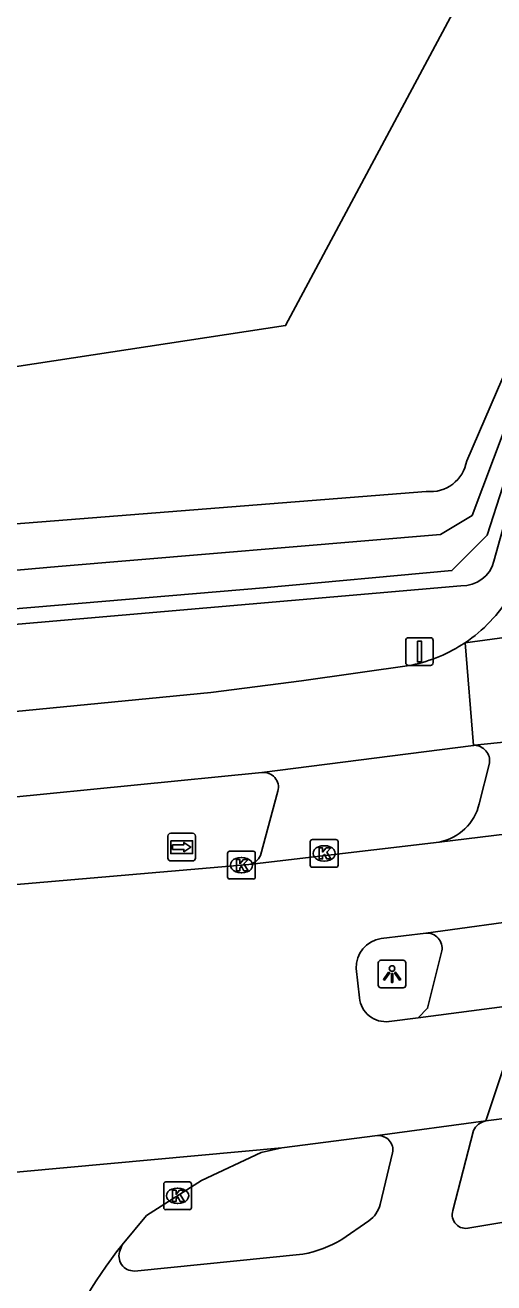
# Model space of a CAD drawing. Extents: x 160203 to 161526, y 379529 to 381797.
# Drawn here: x 160816.95 to 160833.87, y 380854.92 to 380900.36 of the extents above; entities that cross this region are included whole.
import ezdxf

# ---------------------------------------------------------------- set-up
doc = ezdxf.new("R2010")
doc.units = 0
for name, color, linetype in [('IMGEO_Fietspad_gesloten', 7, 'Continuous'), ('IMGEO_Fietspad_open', 7, 'Continuous'), ('IMGEO_Kolk', 7, 'Continuous'), ('IMGEO_Lichtpunt', 7, 'Continuous'), ('IMGEO_Loofbos', 7, 'Continuous'), ('IMGEO_Rijbaan_lokaal_gesloten', 7, 'Continuous'), ('IMGEO_Rijbaan_lokaal_open', 7, 'Continuous'), ('IMGEO_Verkeersbordpaal', 7, 'Continuous'), ('IMGEO_Verkeerseiland_groen', 7, 'Continuous'), ('IMGEO_Waterloop', 7, 'Continuous'), ('IMGEO_Wegwijzer', 7, 'Continuous')]:
    doc.layers.add(name, color=color, linetype=linetype)

msp = doc.modelspace()

# ---------------------------------------------------------------- linework, layer by layer
at = {"layer": 'IMGEO_Fietspad_gesloten'}
for points in [[(160833.136, 380874.344), (160832.827, 380878.051)], [(160833.174, 380874.348), (160837.146, 380874.756)], [(160833.136, 380874.344), (160833.174, 380874.348)], [(160831.132, 380864.499), (160831.477, 380864.848), (160831.991, 380866.92)]]:
    msp.add_lwpolyline(points, dxfattribs=at)
msp.add_arc((160831.454, 380867.017), 0.545, 349.7164, 94.4651, dxfattribs=at)
at = {"layer": 'IMGEO_Fietspad_open'}
for points in [[(160796.558, 380873.795), (160811.637, 380875.089), (160823.645, 380876.259), (160826.929, 380876.67), (160830.907, 380877.247)], [(160825.493, 380873.364), (160833.136, 380874.344)], [(160833.711, 380873.703), (160833.342, 380872.237)], [(160808.113, 380871.63), (160811.644, 380871.988), (160825.493, 380873.364)]]:
    msp.add_lwpolyline(points, dxfattribs=at)
for centre, radius, start, end in [((160829.812, 380882.556), 5.421, 281.6526, 303.7904), ((160833.148, 380873.78), 0.568, 352.1768, 87.3819), ((160831.553, 380872.654), 1.837, 280.6231, 346.8739)]:
    msp.add_arc(centre, radius, start, end, dxfattribs=at)
at = {"layer": 'IMGEO_Kolk'}
for p, q in [((160827.241, 380870.013), (160827.241, 380870.865)), ((160827.316, 380870.939), (160828.168, 380870.939)), ((160827.729, 380870.719), (160827.754, 380870.719)), ((160828.242, 380870.865), (160828.242, 380870.013)), ((160824.254, 380869.59), (160824.254, 380870.442)), ((160824.329, 380870.516), (160825.181, 380870.516)), ((160824.742, 380870.296), (160824.767, 380870.296)), ((160825.255, 380870.442), (160825.255, 380869.59)), ((160828.168, 380869.939), (160827.316, 380869.939)), ((160827.752, 380870.159), (160827.727, 380870.159)), ((160825.181, 380869.516), (160824.329, 380869.516)), ((160824.765, 380869.736), (160824.74, 380869.736)), ((160821.948, 380857.643), (160821.948, 380858.495)), ((160822.023, 380858.569), (160822.875, 380858.569)), ((160822.949, 380858.495), (160822.949, 380857.643)), ((160822.436, 380858.349), (160822.461, 380858.349)), ((160822.875, 380857.569), (160822.023, 380857.569)), ((160822.459, 380857.789), (160822.434, 380857.789))]:
    msp.add_line(p, q, dxfattribs=at)
for points in [[(160827.241, 380870.013), (160827.241, 380870.865)], [(160827.316, 380870.939), (160828.168, 380870.939)], [(160828.242, 380870.865), (160828.242, 380870.013)], [(160824.254, 380869.59), (160824.254, 380870.442)], [(160824.329, 380870.516), (160825.181, 380870.516)], [(160825.255, 380870.442), (160825.255, 380869.59)], [(160827.562, 380870.639), (160827.685, 380870.639), (160827.685, 380870.488), (160827.815, 380870.639), (160827.979, 380870.639), (160827.833, 380870.488), (160827.986, 380870.239), (160827.834, 380870.239), (160827.749, 380870.403), (160827.685, 380870.336), (160827.685, 380870.239), (160827.562, 380870.239), (160827.562, 380870.639)], [(160824.575, 380870.216), (160824.698, 380870.216), (160824.698, 380870.065), (160824.828, 380870.216), (160824.992, 380870.216), (160824.846, 380870.065), (160824.999, 380869.816), (160824.847, 380869.816), (160824.762, 380869.98), (160824.698, 380869.913), (160824.698, 380869.816), (160824.575, 380869.816), (160824.575, 380870.216)], [(160828.168, 380869.939), (160827.316, 380869.939)], [(160825.181, 380869.516), (160824.329, 380869.516)], [(160821.948, 380857.643), (160821.948, 380858.495)], [(160822.023, 380858.569), (160822.875, 380858.569)], [(160822.949, 380858.495), (160822.949, 380857.643)], [(160822.269, 380858.269), (160822.392, 380858.269), (160822.392, 380858.118), (160822.522, 380858.269), (160822.686, 380858.269), (160822.54, 380858.118), (160822.693, 380857.869), (160822.541, 380857.869), (160822.456, 380858.033), (160822.392, 380857.966), (160822.392, 380857.869), (160822.269, 380857.869), (160822.269, 380858.269)], [(160822.875, 380857.569), (160822.023, 380857.569)]]:
    msp.add_lwpolyline(points, dxfattribs=at)
for centre, start, end in [((160827.318, 380870.863), 91.552, 178.448), ((160827.318, 380870.863), 91.552, 178.448), ((160828.166, 380870.863), 1.552, 88.448), ((160828.166, 380870.863), 1.552, 88.448), ((160824.331, 380870.44), 91.552, 178.448), ((160824.331, 380870.44), 91.552, 178.448), ((160825.179, 380870.44), 1.552, 88.448), ((160825.179, 380870.44), 1.552, 88.448), ((160827.318, 380870.015), 181.552, 268.448), ((160827.318, 380870.015), 181.552, 268.448), ((160828.166, 380870.015), 271.552, 358.448), ((160828.166, 380870.015), 271.552, 358.448), ((160824.331, 380869.592), 181.552, 268.448), ((160824.331, 380869.592), 181.552, 268.448), ((160825.179, 380869.592), 271.552, 358.448), ((160825.179, 380869.592), 271.552, 358.448), ((160822.025, 380858.493), 91.552, 178.448), ((160822.025, 380858.493), 91.552, 178.448), ((160822.873, 380858.493), 1.552, 88.448), ((160822.873, 380858.493), 1.552, 88.448), ((160822.025, 380857.645), 181.552, 268.448), ((160822.025, 380857.645), 181.552, 268.448), ((160822.873, 380857.645), 271.552, 358.448), ((160822.873, 380857.645), 271.552, 358.448)]:
    msp.add_arc(centre, 0.0765, start, end, dxfattribs=at)
for centre, major_axis, ratio, start_param, end_param in [((160827.728, 380870.439), (-0.387, 0.002), 0.722429, 4.712389, 7.853982), ((160827.753, 380870.439), (-0.39, 0.002), 0.717154, 1.570796, 4.712389), ((160824.741, 380870.016), (-0.387, 0.002), 0.722429, 4.712389, 7.853982), ((160824.766, 380870.016), (-0.39, 0.002), 0.717154, 1.570796, 4.712389), ((160822.435, 380858.069), (-0.387, 0.002), 0.722429, 4.712389, 7.853982), ((160822.46, 380858.069), (-0.39, 0.002), 0.717154, 1.570796, 4.712389)]:
    msp.add_ellipse(centre, major_axis=major_axis, ratio=ratio, start_param=start_param, end_param=end_param, dxfattribs=at)
at = {"layer": 'IMGEO_Lichtpunt'}
for p, q in [((160829.695, 380866.484), (160829.695, 380865.677)), ((160829.695, 380866.484), (160829.695, 380865.677)), ((160830.597, 380866.579), (160829.789, 380866.579)), ((160830.597, 380866.579), (160829.789, 380866.579)), ((160830.691, 380865.677), (160830.691, 380866.484)), ((160830.691, 380865.677), (160830.691, 380866.484)), ((160829.789, 380865.583), (160830.597, 380865.583)), ((160829.789, 380865.583), (160830.597, 380865.583))]:
    msp.add_line(p, q, dxfattribs=at)
for points in [[(160830.069, 380866.148), (160830.108, 380866.12), (160829.92, 380865.858), (160829.882, 380865.885), (160830.069, 380866.148)], [(160830.171, 380866.1), (160830.218, 380866.1), (160830.218, 380865.778), (160830.171, 380865.778), (160830.171, 380866.1)], [(160830.281, 380866.12), (160830.319, 380866.147), (160830.506, 380865.885), (160830.467, 380865.857), (160830.281, 380866.12)]]:
    msp.add_lwpolyline(points, dxfattribs=at)
msp.add_circle((160830.194, 380866.282), 0.0994, dxfattribs=at)
for centre, start, end in [((160829.789, 380866.484), 90, 180), ((160829.789, 380866.484), 90, 180), ((160830.597, 380866.484), 0, 90), ((160830.597, 380866.484), 0, 90), ((160829.789, 380865.677), 180, 270), ((160829.789, 380865.677), 180, 270), ((160830.597, 380865.677), 270, 0), ((160830.597, 380865.677), 270, 360)]:
    msp.add_arc(centre, 0.0946, start, end, dxfattribs=at)
at = {"layer": 'IMGEO_Loofbos'}
for points in [[(160673.825, 380902.024), (160666.967, 380895.201), (160666.198, 380893.059), (160666.067, 380892.231), (160707.617, 380884.389), (160723.881, 380883.657), (160734.941, 380882.844), (160750.799, 380882.926), (160801.788, 380885.772), (160826.348, 380889.513), (160853.618, 380940.522), (160856.231, 380945.502)], [(160832.888, 380884.629), (160834.62, 380888.609), (160835.815, 380892.013)], [(160777.834, 380879.481), (160791.264, 380880.643), (160803.5, 380881.315), (160831.429, 380883.521)], [(160834.609, 380883.656), (160834.578, 380883.544), (160833.868, 380881.003)], [(160832.681, 380880.112), (160814.32, 380878.52), (160804.73, 380877.677), (160793.855, 380876.855), (160787.333, 380876.556), (160777.672, 380875.564)]]:
    msp.add_lwpolyline(points, dxfattribs=at)
for centre, radius, start, end in [((160831.586, 380884.829), 1.317, 263.1479, 351.28), ((160832.742, 380881.268), 1.157, 267.0025, 346.7836)]:
    msp.add_arc(centre, radius, start, end, dxfattribs=at)
at = {"layer": 'IMGEO_Rijbaan_lokaal_gesloten'}
for points in [[(160832.827, 380878.051), (160840.362, 380879.067)], [(160831.892, 380870.849), (160836.337, 380871.39)], [(160831.892, 380870.849), (160825.025, 380870.04)], [(160825.025, 380870.04), (160808.388, 380868.612)], [(160831.412, 380867.561), (160835.442, 380868.113)], [(160831.412, 380867.561), (160829.795, 380867.363)], [(160828.895, 380866.28), (160829.017, 380865.219)], [(160834.989, 380865.003), (160831.132, 380864.499)], [(160834.989, 380865.003), (160833.585, 380860.776)], [(160830.083, 380864.367), (160831.132, 380864.499)], [(160843.137, 380862.051), (160840.237, 380861.627), (160833.585, 380860.776)], [(160829.664, 380860.245), (160833.585, 380860.776)], [(160829.664, 380860.245), (160826.217, 380859.799)], [(160826.217, 380859.799), (160796.504, 380857.081)], [(160820.444, 380856.299), (160821.331, 380857.353), (160823.312, 380858.622), (160825.462, 380859.639), (160826.217, 380859.799)]]:
    msp.add_lwpolyline(points, dxfattribs=at)
for centre, radius, start, end in [((160829.816, 380882.556), 5.419, 303.7556, 328.9216), ((160829.953, 380866.316), 1.059, 98.5884, 181.9567), ((160829.964, 380865.312), 0.952, 185.5784, 277.1544), ((160835.706, 380844.361), 19.376, 141.9686, 157.123)]:
    msp.add_arc(centre, radius, start, end, dxfattribs=at)
at = {"layer": 'IMGEO_Rijbaan_lokaal_open'}
for points in [[(160833.13, 380860.429), (160832.391, 380857.538)], [(160832.996, 380856.914), (160848.977, 380859.584), (160852.745, 380860.193)], [(160829.761, 380857.753), (160830.212, 380859.621)], [(160828.378, 380856.494), (160829.357, 380857.167)], [(160820.444, 380856.299), (160820.373, 380856.105)], [(160820.895, 380855.352), (160826.975, 380855.964)]]:
    msp.add_lwpolyline(points, dxfattribs=at)
for centre, radius, start, end in [((160833.72, 380860.127), 0.663, 101.7682, 152.8928), ((160829.696, 380859.72), 0.526, 349.0982, 93.4814), ((160828.772, 380858.003), 1.02, 305.0058, 345.8279), ((160832.855, 380857.383), 0.49, 161.5315, 286.6971), ((160826.239, 380860.035), 4.137, 280.2517, 301.1376), ((160820.877, 380855.897), 0.545, 157.5525, 271.909)]:
    msp.add_arc(centre, radius, start, end, dxfattribs=at)
at = {"layer": 'IMGEO_Verkeersbordpaal'}
for p, q in [((160830.688, 380877.333), (160830.688, 380878.133)), ((160830.688, 380878.133), (160830.688, 380877.333)), ((160830.788, 380878.233), (160831.578, 380878.233)), ((160831.578, 380878.233), (160830.788, 380878.233)), ((160831.678, 380878.133), (160831.678, 380877.333)), ((160831.678, 380877.333), (160831.678, 380878.133)), ((160831.578, 380877.233), (160830.788, 380877.233)), ((160830.788, 380877.233), (160831.578, 380877.233))]:
    msp.add_line(p, q, dxfattribs=at)
msp.add_lwpolyline([(160831.108, 380878.108), (160831.258, 380878.108), (160831.258, 380877.358), (160831.108, 380877.358), (160831.108, 380878.108)], dxfattribs=at)
for centre, start, end in [((160830.788, 380878.133), 90, 180), ((160830.788, 380878.133), 90, 180), ((160831.578, 380878.133), 0, 90), ((160831.578, 380878.133), 360, 90), ((160830.788, 380877.333), 180, 270), ((160830.788, 380877.333), 180, 270), ((160831.578, 380877.333), 270, 0), ((160831.578, 380877.333), 270, 0)]:
    msp.add_arc(centre, 0.1, start, end, dxfattribs=at)
at = {"layer": 'IMGEO_Verkeerseiland_groen'}
msp.add_lwpolyline([(160825.439, 380870.37), (160826.072, 380872.69)], dxfattribs=at)
for centre, radius, start, end in [((160825.551, 380872.828), 0.539, 345.1755, 96.153), ((160824.944, 380870.566), 0.533, 278.7588, 338.358)]:
    msp.add_arc(centre, radius, start, end, dxfattribs=at)
at = {"layer": 'IMGEO_Waterloop'}
for points in [[(160863.247, 380937.652), (160848.689, 380915.441), (160843.286, 380905.493), (160838.477, 380896.483), (160835.014, 380887.767), (160833.088, 380882.65), (160831.947, 380881.966), (160818.135, 380880.801), (160807.284, 380879.846), (160804.025, 380879.559), (160785.206, 380878.553), (160757.598, 380877.195), (160734.651, 380877.662), (160720.431, 380878.382), (160698.701, 380881.165), (160665.342, 380886.123)], [(160665.342, 380886.123), (160664.771, 380884.735), (160700.542, 380879.176), (160725.359, 380876.304), (160762.11, 380875.592), (160790.231, 380877.058), (160804.687, 380878.277), (160807.313, 380878.499), (160825.551, 380880.037), (160832.353, 380880.656), (160833.623, 380881.939), (160835.328, 380887.21), (160839.575, 380896.572), (160845.539, 380908.328), (160846.334, 380910.202), (160847.001, 380911.393), (160847.844, 380912.489), (160861.967, 380933.61)]]:
    msp.add_lwpolyline(points, dxfattribs=at)
at = {"layer": 'IMGEO_Wegwijzer'}
for p, q in [((160822.101, 380870.268), (160822.101, 380871.068)), ((160822.101, 380871.068), (160822.101, 380870.268)), ((160822.201, 380871.168), (160822.991, 380871.168)), ((160822.991, 380871.168), (160822.201, 380871.168)), ((160823.091, 380871.068), (160823.091, 380870.268)), ((160823.091, 380870.268), (160823.091, 380871.068)), ((160822.991, 380870.168), (160822.201, 380870.168)), ((160822.201, 380870.168), (160822.991, 380870.168))]:
    msp.add_line(p, q, dxfattribs=at)
for points in [[(160822.202, 380870.9), (160822.99, 380870.9), (160822.99, 380870.436), (160822.202, 380870.436), (160822.202, 380870.9)], [(160822.267, 380870.752), (160822.267, 380870.668), (160822.267, 380870.584), (160822.678, 380870.584), (160822.678, 380870.501), (160822.925, 380870.668), (160822.678, 380870.835), (160822.678, 380870.752), (160822.267, 380870.752)]]:
    msp.add_lwpolyline(points, dxfattribs=at)
for centre, start, end in [((160822.201, 380871.068), 90, 180), ((160822.201, 380871.068), 90, 180), ((160822.991, 380871.068), 0, 90), ((160822.991, 380871.068), 360, 90), ((160822.201, 380870.268), 180, 270), ((160822.201, 380870.268), 180, 270), ((160822.991, 380870.268), 270, 0), ((160822.991, 380870.268), 270, 0)]:
    msp.add_arc(centre, 0.1, start, end, dxfattribs=at)

doc.saveas('drawing.dxf')
